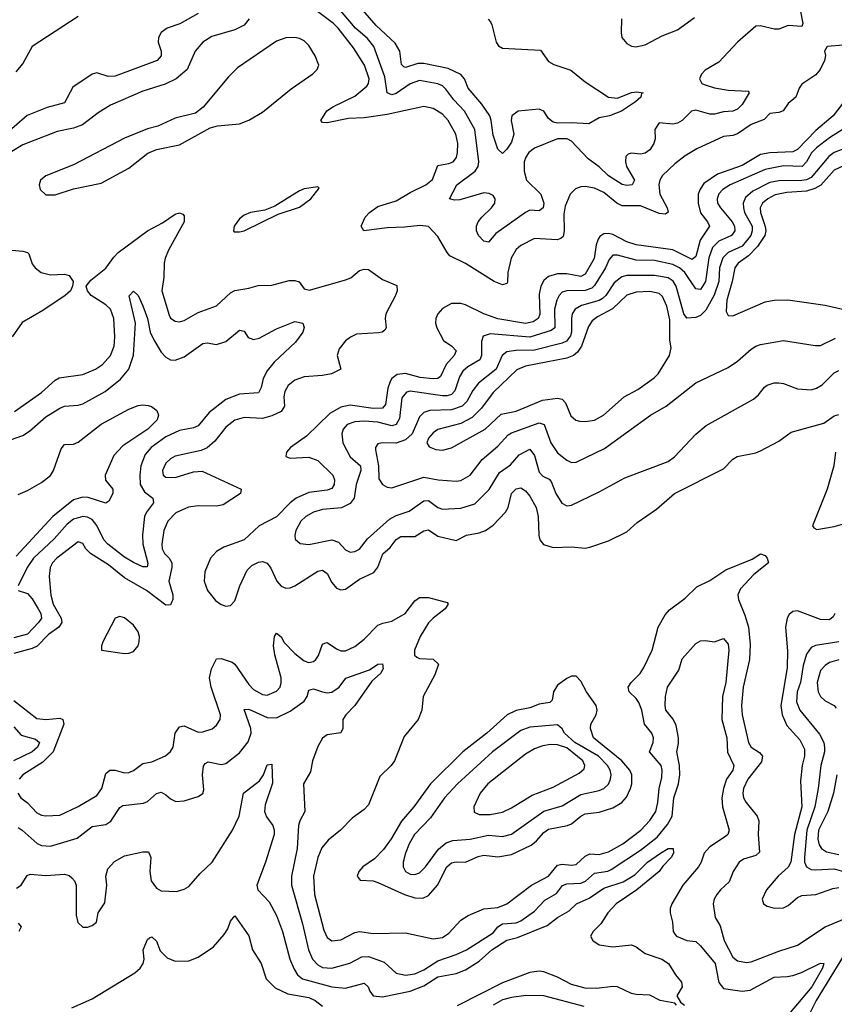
# Model space of a CAD drawing. Header units: inches. Extents: x 1649636 to 1815363, y 506543 to 641975.
# Tile 479 of 656: x 1751736 to 1755270, y 534314 to 538587. Entities that reach past the tile are written whole.
import ezdxf

# ---------------------------------------------------------------- set-up
doc = ezdxf.new("R2010")
doc.units = ezdxf.units.IN
doc.header["$MEASUREMENT"] = 0
doc.layers.add('B7553', color=7, linetype='Continuous')

msp = doc.modelspace()

# ---------------------------------------------------------------- linework, layer by layer
at = {"layer": 'B7553', "color": 5}
for points, elevation in [([(1755122, 538630), (1755134, 538570), (1755130, 538557.2), (1755070, 538562.2), (1755030, 538545.9), (1755010, 538545.6), (1754950, 538560.7), (1754930, 538558.8), (1754850.2, 538490), (1754770, 538402.4), (1754710, 538367.4), (1754694.4, 538350), (1754684.7, 538330), (1754695.3, 538310), (1754705.2, 538305.2), (1754750, 538291.6), (1754810, 538280.8), (1754897.2, 538277.2), (1754901.1, 538270), (1754870, 538218.3), (1754850, 538198.2), (1754830.6, 538189.4), (1754790, 538186.5), (1754750, 538177.5), (1754730, 538176.2), (1754670, 538193.5), (1754650, 538190.4), (1754610.7, 538149.3), (1754590, 538137.7), (1754570, 538133.5), (1754510, 538139), (1754491, 538110), (1754492.7, 538070), (1754487.6, 538050), (1754470, 538021.7), (1754450, 538007.6), (1754430, 538003.1), (1754390, 538008), (1754376.5, 538003.5), (1754366.5, 537993.5), (1754363.8, 537970), (1754368.8, 537950), (1754403.2, 537890), (1754393, 537870), (1754370, 537867.5), (1754350, 537872), (1754290, 537909.2), (1754250, 537948.5), (1754202.8, 537982.8), (1754130, 538059.3), (1754111.5, 538070), (1754070, 538069.8), (1753970, 538029), (1753945.6, 538010), (1753932, 537990), (1753925.4, 537970), (1753924.6, 537930), (1753934.8, 537890), (1753996.8, 537830), (1754010.5, 537790.5), (1754006.9, 537770), (1753990, 537757.3), (1753950, 537760.2), (1753930, 537749.9), (1753801.5, 537658.5), (1753770, 537621.3), (1753750, 537625.1), (1753726.2, 537650), (1753717.7, 537670), (1753717.7, 537690), (1753725.7, 537710), (1753741, 537730), (1753783, 537770), (1753797.1, 537790), (1753798.5, 537810), (1753790, 537823.5), (1753772.9, 537832.9), (1753750, 537834.9), (1753645.2, 537805.2), (1753623.1, 537803.1), (1753600.5, 537810), (1753632.5, 537870), (1753712.4, 537930), (1753724.5, 537950), (1753727.5, 537970), (1753710.2, 538110.2), (1753665.2, 538190), (1753619.4, 538239.4), (1753585.5, 538285.5), (1753570, 538299.6), (1753550, 538308.2), (1753470, 538323.1), (1753430, 538308.4), (1753370, 538266.8), (1753350, 538261.3), (1753330, 538268.9), (1753319.5, 538339.5), (1753273.1, 538470), (1753244.8, 538504.8), (1753192.8, 538550), (1753110, 538646.6)], 360), ([(1753769.1, 538589.1), (1753778, 538578), (1753785.1, 538565.1), (1753803.5, 538490), (1753812.9, 538472.9), (1753830, 538463.2), (1753995, 538455), (1754030, 538405), (1754052.8, 538392.8), (1754127.7, 538367.7), (1754190, 538316.5), (1754291.3, 538250), (1754330, 538246), (1754390, 538270.2), (1754414, 538274), (1754441, 538270), (1754433.5, 538266.5), (1754430.2, 538250), (1754407.2, 538230), (1754347.2, 538190), (1754294.6, 538170), (1754250, 538161.5), (1754205.6, 538134.4), (1754130, 538139.3), (1754070, 538137.6), (1754050, 538141.7), (1754030, 538157.4), (1754009.5, 538189.5), (1753990, 538199.1), (1753898.7, 538190), (1753870.8, 538169.2), (1753867.9, 538150), (1753879.8, 538090), (1753870, 538054.7), (1753850, 538024.8), (1753830, 538006), (1753810, 538024.5), (1753790, 538085.1), (1753782.1, 538150), (1753775.2, 538170), (1753740.6, 538220.6), (1753681.8, 538290), (1753665.8, 538330), (1753649.6, 538349.6), (1753594.3, 538374.3), (1753490, 538397), (1753463.8, 538396.2), (1753410, 538379.3), (1753402.3, 538382.3), (1753392.4, 538392.4), (1753384.6, 538450), (1753365.3, 538485.3), (1753282, 538562), (1753206.3, 538650)], 340), ([(1752510, 538614.1), (1752431.3, 538568.7), (1752375.3, 538550), (1752350, 538530.8), (1752338.9, 538510), (1752337.4, 538490), (1752350.2, 538450), (1752349.2, 538430), (1752332.6, 538410), (1752150, 538341), (1752120, 538340), (1752070, 538356.1), (1752050, 538350.9), (1751966.2, 538293.8), (1751930, 538225.8), (1751854.9, 538205.1), (1751768.6, 538171.4), (1751690, 538103.4)], 360), ([(1751990, 538600.7), (1751790.4, 538470), (1751750, 538397), (1751719.4, 538360.6)], 340), ([(1755310, 538476), (1755238.8, 538470), (1755227.7, 538450), (1755232.1, 538432.1), (1755227.8, 538410), (1755209.3, 538370), (1755190, 538347.4), (1755130, 538307.1), (1755117.9, 538290), (1755103.2, 538250), (1755070, 538223.8), (1755048.4, 538191.6), (1755030, 538184.2), (1754990, 538179.3), (1754966.2, 538153.8), (1754910, 538132.5), (1754850, 538091.8), (1754830, 538083.9), (1754790, 538080.4), (1754674, 538026), (1754623.9, 537996.1), (1754578.4, 537961.6), (1754524.8, 537910), (1754513.2, 537890), (1754508.7, 537871.3), (1754512.8, 537830), (1754544.5, 537770), (1754549.2, 537750.8), (1754537.8, 537742.2), (1754510, 537746.2), (1754430, 537778.8), (1754350, 537779.6), (1754326.6, 537790), (1754270, 537836.7), (1754230, 537855.5), (1754190, 537862.9), (1754170, 537861.6), (1754146.7, 537853.3), (1754124.7, 537830), (1754102.6, 537777.4), (1754097.3, 537742.7), (1754098.8, 537670), (1754093.9, 537646.1), (1754083.3, 537636.7), (1754068, 537632), (1753970, 537637.9), (1753910, 537606.2), (1753890.5, 537589.5), (1753868.1, 537551.9), (1753853.9, 537490), (1753852.8, 537447.2), (1753850, 537442.4), (1753830, 537435.8), (1753794.2, 537450), (1753670, 537529.2), (1753602.4, 537562.4), (1753590, 537575.8), (1753550, 537646.2), (1753509.8, 537689.8), (1753474.1, 537694.1), (1753406.2, 537686.2), (1753330, 537684.1), (1753229.2, 537670), (1753217.4, 537690), (1753235, 537730), (1753253.3, 537750), (1753290, 537776.1), (1753370, 537800.8), (1753430, 537837.5), (1753498.2, 537870), (1753527, 537893), (1753550, 537954.4), (1753597.9, 537962.1), (1753617.1, 537970), (1753631.1, 537988.9), (1753635.9, 538010), (1753636.6, 538050), (1753627.9, 538090), (1753594.3, 538150), (1753570, 538176.7), (1753530, 538201.5), (1753490, 538210.4), (1753330, 538175.9), (1753230, 538161.4), (1753162.3, 538157.7), (1753070, 538138.8), (1753050, 538141.1), (1753042.2, 538150), (1753069, 538191), (1753097, 538210), (1753190, 538254.3), (1753241.7, 538298.3), (1753249.9, 538310), (1753251.7, 538330), (1753231.6, 538390), (1753184.7, 538464.7), (1753117, 538550), (1753097.1, 538570), (1753010, 538635.6)], 380), ([(1752731.8, 538590), (1752710, 538563.2), (1752670, 538543), (1752570, 538514), (1752530.5, 538489.5), (1752497.7, 538450), (1752462, 538370), (1752415.5, 538330), (1752367.5, 538307.5), (1752270, 538276.9), (1752130, 538215.5), (1752076.8, 538183.2), (1752009.2, 538130), (1751970, 538116.4), (1751898.7, 538101.3), (1751750, 538043.4), (1751654.3, 537985.7)], 380), ([(1754347.2, 538590), (1754344.9, 538530), (1754349, 538509), (1754370, 538483.1), (1754390, 538472), (1754409.2, 538469.2), (1754450, 538477.5), (1754523.2, 538516.8), (1754590, 538543.4), (1754663.6, 538596.4)], 360), ([(1755410, 538358.8), (1755264.8, 538170), (1755190, 538105.9), (1755110, 538023.3), (1755090, 538013.9), (1754990.7, 538009.3), (1754950, 538001.3), (1754870, 537954.7), (1754763.5, 537916.5), (1754704.8, 537875.2), (1754688.1, 537851.9), (1754679.9, 537830), (1754679.2, 537790), (1754690, 537748.5), (1754719.8, 537710), (1754728.8, 537690), (1754688.8, 537630), (1754670, 537559.3), (1754653.5, 537546.5), (1754570, 537587.4), (1754410, 537609.6), (1754370, 537623.4), (1754310, 537654.8), (1754290, 537659.1), (1754270, 537656.9), (1754253.5, 537646.5), (1754245.2, 537634.8), (1754237.2, 537610), (1754229.1, 537550), (1754190, 537482.8), (1754170, 537471.6), (1754110, 537484.5), (1754070, 537484.2), (1754030, 537472.4), (1754010, 537454.6), (1753997.2, 537430), (1753990, 537396), (1753993.2, 537306.8), (1753985.8, 537290), (1753963.8, 537276.2), (1753930, 537268.3), (1753810, 537289.2), (1753750, 537310.3), (1753670, 537349.5), (1753650, 537355.1), (1753610, 537354.7), (1753570, 537333.1), (1753549.6, 537310), (1753541.2, 537290), (1753540.4, 537270), (1753545.7, 537250), (1753574.4, 537194.4), (1753611.3, 537170), (1753629.4, 537150), (1753620.4, 537130), (1753586.4, 537090), (1753561.7, 537038.3), (1753550, 537029.5), (1753530, 537027.9), (1753473.4, 537033.4), (1753410, 537051.2), (1753373, 537047), (1753350.4, 537029.6), (1753342.8, 537017.2), (1753332.6, 536987.4), (1753323.5, 536916.5), (1753310, 536900.3), (1753270, 536899), (1753170, 536913.7), (1753130, 536905.3), (1753082.1, 536877.9), (1752980.1, 536779.9), (1752910.2, 536730), (1752893.8, 536710), (1752890.4, 536690.4), (1752910, 536683.5), (1752990, 536687.5), (1753030, 536674.4), (1753094, 536610), (1753101.7, 536590), (1753100.4, 536570), (1753090, 536552.8), (1753070, 536545.3), (1752990, 536535), (1752935.7, 536510), (1752909.8, 536490.2), (1752850.3, 536429.7), (1752774.6, 536390), (1752710.1, 536329.9), (1752622.2, 536297.8), (1752590, 536279.1), (1752564, 536250), (1752539.4, 536190), (1752536.6, 536150), (1752550.1, 536110.1), (1752586.1, 536066.1), (1752610, 536048.3), (1752630, 536042.1), (1752650, 536045), (1752670, 536064.7), (1752691.4, 536130), (1752722.9, 536197.1), (1752742.6, 536217.4), (1752772.5, 536232.5), (1752790, 536235), (1752810, 536227.5), (1752825.8, 536205.8), (1752851.2, 536150), (1752870, 536129), (1752890, 536120.1), (1752910, 536121), (1752930, 536129.5), (1753030, 536193.8), (1753050, 536197.3), (1753070, 536183.9), (1753090, 536144.7), (1753110, 536119.7), (1753130, 536111.8), (1753150, 536115.5), (1753210, 536159.3), (1753273.1, 536186.9), (1753289.1, 536210.9), (1753311.3, 536268.7), (1753343.4, 536296.6), (1753370, 536330.8), (1753390, 536343.3), (1753450, 536343.8), (1753490, 536368.3), (1753510, 536372.2), (1753550, 536345), (1753630, 536326.2), (1753674.7, 536350), (1753730, 536360.1), (1753756.8, 536370), (1753790, 536393.7), (1753844.1, 536450), (1753855.4, 536470), (1753869.9, 536530.1), (1753890, 536550.1), (1753910, 536555), (1753930, 536542), (1753950, 536518.4), (1753976.1, 536470), (1753985.4, 536430), (1753987.8, 536347.8), (1753993, 536330), (1754008.8, 536308.8), (1754050, 536295.4), (1754130, 536299), (1754190, 536293.7), (1754210, 536297), (1754290, 536324.6), (1754370, 536363.6), (1754414.7, 536405.3), (1754498.2, 536461.8), (1754577.6, 536530), (1754790, 536637.6), (1754830, 536679), (1754848.6, 536691.4), (1754930, 536707.2), (1754950, 536715), (1755030, 536756.9), (1755083.2, 536796.8), (1755224.6, 536835.4), (1755270, 536867.2), (1755290, 536873.6)], 420), ([(1755320.8, 538119.2), (1755250, 538074.8), (1755192.5, 538030), (1755171.5, 538008.5), (1755149.8, 537970.2), (1755130.8, 537950), (1755050, 537953), (1754970, 537936.9), (1754818.3, 537870), (1754787.2, 537850), (1754769.5, 537830.5), (1754761.8, 537810), (1754764.2, 537790), (1754775.8, 537770), (1754826.7, 537710), (1754837.2, 537690), (1754839.2, 537670), (1754824.8, 537650), (1754770, 537625), (1754742, 537598), (1754726.2, 537553.8), (1754712.1, 537450), (1754690, 537415.6), (1754670, 537419.1), (1754621.9, 537490), (1754598.9, 537510), (1754570, 537524.3), (1754490, 537541.2), (1754410, 537543.7), (1754330, 537564.7), (1754310, 537564.9), (1754294, 537546), (1754278.1, 537510), (1754230, 537433.3), (1754217.7, 537422.3), (1754190, 537411.7), (1754109.7, 537410.3), (1754090, 537403.8), (1754076.6, 537390), (1754066.7, 537370), (1754056.9, 537330), (1754058.2, 537250), (1754042.5, 537237.5), (1753950, 537209), (1753776.9, 537223.1), (1753746.7, 537213.3), (1753740.1, 537190), (1753739.2, 537130), (1753731.8, 537110), (1753679.8, 537080.2), (1753658.8, 537061.2), (1753643.8, 537036.2), (1753623.8, 536976.2), (1753610, 536960.6), (1753590, 536954.7), (1753570, 536955), (1753430, 536973.9), (1753413.7, 536970), (1753394.3, 536945.7), (1753384.3, 536855.7), (1753370, 536829.4), (1753350, 536824.8), (1753290, 536840.3), (1753230, 536844.7), (1753190, 536841.9), (1753156.1, 536830), (1753138.9, 536810), (1753133.4, 536790), (1753138, 536750), (1753169.4, 536690), (1753215.2, 536650), (1753216.2, 536630), (1753195.9, 536570), (1753186.8, 536510), (1753170, 536486.5), (1753132.4, 536467.6), (1753050, 536460.4), (1753010, 536449.8), (1752977.8, 536430), (1752955.8, 536410), (1752933.8, 536370), (1752929, 536350), (1752931.7, 536331.7), (1752952.8, 536312.8), (1752990, 536309.3), (1753090, 536329.5), (1753119, 536319), (1753150, 536285.3), (1753170, 536275.8), (1753190, 536278.2), (1753210, 536289.2), (1753245.7, 536334.3), (1753340.8, 536419.2), (1753370, 536434.6), (1753426.4, 536453.6), (1753490, 536498.1), (1753510, 536499.5), (1753550, 536469.5), (1753570, 536462.9), (1753650, 536466.4), (1753710, 536485), (1753772.2, 536547.8), (1753817.7, 536622.3), (1753865.7, 536654.3), (1753902.3, 536697.7), (1753950, 536723.2), (1753970, 536695.8), (1753990, 536623.5), (1754006.4, 536606.4), (1754032.7, 536592.7), (1754042.1, 536582.1), (1754062.5, 536530), (1754088.5, 536488.5), (1754110, 536477.5), (1754130, 536480.2), (1754250, 536537.1), (1754361.2, 536598.8), (1754549.7, 536670), (1754577.6, 536690), (1754670, 536788.7), (1754714.9, 536825.1), (1754919.9, 536940.1), (1754941.3, 536958.7), (1754967.4, 536992.6), (1754979.5, 537000.5), (1755010, 537010.2), (1755030, 537011.1), (1755050, 537008.1), (1755110, 536984.5), (1755170, 536980.9), (1755192.7, 536987.3), (1755218.3, 537001.7), (1755270, 537053.8), (1755290, 537064.5)], 440), ([(1755330, 538033.2), (1755270, 538010.3), (1755246.3, 537993.7), (1755170, 537902.2), (1755150, 537892.2), (1755130, 537888.9), (1755030, 537887.9), (1754990, 537880.4), (1754917.1, 537842.9), (1754884.3, 537815.7), (1754874.8, 537790), (1754875.6, 537770), (1754880.5, 537750), (1754914.2, 537690), (1754914.5, 537670), (1754907.6, 537650), (1754870, 537604.6), (1754810, 537576.2), (1754786.5, 537553.5), (1754771.5, 537510), (1754768.7, 537450), (1754748.8, 537391.2), (1754713.4, 537326.6), (1754690, 537302.8), (1754670, 537293.7), (1754630, 537292.1), (1754617.6, 537310), (1754583.8, 537430), (1754571.6, 537451.6), (1754550, 537467.2), (1754490, 537476.1), (1754370, 537476), (1754349.1, 537470.9), (1754314.6, 537445.4), (1754278.4, 537390), (1754263.9, 537376.1), (1754250, 537367.8), (1754173.6, 537346.4), (1754146.4, 537330), (1754133.6, 537310), (1754129.4, 537290.6), (1754129.8, 537230.2), (1754125.6, 537214.4), (1754108.8, 537191.2), (1754090, 537182.3), (1753970, 537151.9), (1753888.8, 537151.2), (1753850, 537145.1), (1753829, 537130), (1753803.3, 537070), (1753726.2, 537010), (1753702.1, 536977.9), (1753676.2, 536930), (1753655.6, 536910), (1753610, 536893.9), (1753514.8, 536890), (1753490, 536882.7), (1753470, 536862.9), (1753438.4, 536790), (1753410, 536763.1), (1753370, 536749.5), (1753309, 536751), (1753290, 536745.4), (1753280.2, 536730), (1753280.4, 536719.6), (1753293.1, 536650), (1753293.9, 536593.9), (1753310, 536569.1), (1753330, 536557.6), (1753350, 536555.2), (1753490, 536602), (1753550.9, 536589.1), (1753630, 536584.7), (1753650, 536587.6), (1753690.6, 536610), (1753742.6, 536677.4), (1753810, 536735.9), (1753855.5, 536784.5), (1753870, 536793.7), (1753990, 536837.2), (1754012.1, 536830), (1754040.7, 536750), (1754070, 536707.3), (1754110, 536674.7), (1754130, 536665.2), (1754150, 536666.8), (1754273.8, 536726.2), (1754472.4, 536870), (1754540.4, 536910), (1754670, 537010.2), (1754810, 537076.9), (1754850, 537104.5), (1754910, 537156.2), (1754930, 537170.2), (1754950, 537177.2), (1755050, 537193.8), (1755187.7, 537172.3), (1755210, 537173.5), (1755275.3, 537204.7)], 460), ([(1755350, 537971.7), (1755270, 537933.3), (1755211.5, 537868.5), (1755186.2, 537853.8), (1755150, 537843.2), (1755063.6, 537836.4), (1755014, 537826), (1754982.1, 537810), (1754958.5, 537790), (1754948.6, 537770), (1754950.1, 537750), (1754970.1, 537689.9), (1754973.7, 537670), (1754969.5, 537650), (1754937.4, 537602.6), (1754897.5, 537562.5), (1754853.8, 537530), (1754838.4, 537510), (1754827.2, 537450), (1754804.5, 537370), (1754800.6, 537320.6), (1754810, 537302.6), (1754830, 537301.2), (1754970, 537362.2), (1755010, 537369.2), (1755068.9, 537371.1), (1755230, 537347.6), (1755370, 537316.6)], 480), ([(1751713.2, 536886.8), (1751831.2, 536968.8), (1751890, 537022.8), (1751907.6, 537032.4), (1752010, 537047.5), (1752064.4, 537070), (1752095.7, 537090), (1752130, 537129.2), (1752145.4, 537170), (1752149.4, 537210), (1752143.9, 537290), (1752129.9, 537330), (1752109.9, 537349.9), (1752046, 537390), (1752029.7, 537410), (1752024.7, 537430), (1752044.3, 537455.7), (1752110, 537508.4), (1752143.8, 537556.2), (1752163.9, 537576.1), (1752290, 537670.1), (1752355.4, 537704.6), (1752410, 537742.2), (1752428.7, 537748.7), (1752443.4, 537743.4), (1752450, 537735.5), (1752449.3, 537710), (1752382.9, 537590), (1752367.8, 537552.2), (1752363.1, 537530), (1752362, 537470), (1752352.2, 537410), (1752384.2, 537304.2), (1752390.8, 537290.8), (1752410, 537277.8), (1752430, 537276), (1752450, 537281.7), (1752510, 537315.9), (1752590, 537344.5), (1752650, 537401.4), (1752670, 537412.2), (1752730, 537421.4), (1752770, 537433.6), (1752830, 537435.3), (1752905.1, 537454.9), (1752930, 537455.2), (1752948.4, 537448.4), (1752970, 537418.7), (1752993.4, 537413.4), (1753150, 537457.1), (1753172.8, 537467.2), (1753210, 537497.8), (1753230, 537504.4), (1753250, 537502.4), (1753310, 537459.7), (1753372.9, 537432.9), (1753373.8, 537410), (1753366, 537390), (1753324.1, 537310), (1753321.1, 537290), (1753326.3, 537250), (1753320, 537240), (1753309.3, 537230.7), (1753292.5, 537227.5), (1753197.7, 537222.3), (1753170.6, 537209.4), (1753150, 537193.5), (1753122.1, 537157.9), (1753114.1, 537130), (1753129.1, 537070), (1753088.7, 537050), (1753050, 537042.2), (1752970, 537036.7), (1752930, 537022.7), (1752901.3, 536998.7), (1752886.2, 536973.8), (1752882.4, 536950), (1752884.7, 536910), (1752870, 536885.9), (1752830, 536867.5), (1752790, 536856.2), (1752710, 536860.6), (1752670, 536849.4), (1752630, 536818), (1752582.7, 536757.3), (1752550, 536728.9), (1752523, 536717), (1752410, 536691.9), (1752390, 536681), (1752370, 536662.3), (1752355.6, 536630), (1752358.9, 536610), (1752370, 536600.9), (1752410, 536599.9), (1752490, 536625.1), (1752527.3, 536627.3), (1752696.5, 536550), (1752694.3, 536530), (1752618.3, 536481.7), (1752590, 536475.1), (1752510, 536476.7), (1752468.2, 536471.8), (1752413.6, 536446.4), (1752378.2, 536410), (1752361.2, 536370), (1752352.4, 536310), (1752354.7, 536290), (1752364.9, 536270), (1752385, 536250), (1752396.2, 536230), (1752396.3, 536210), (1752383.5, 536150), (1752400.1, 536090), (1752401, 536070), (1752390, 536047.9), (1752370, 536045.8), (1752286, 536110), (1752190, 536164.8), (1752120.7, 536220.7), (1752042.6, 536270), (1752023.1, 536290), (1752010, 536313.6), (1751990, 536320.5), (1751897.4, 536250), (1751878.7, 536230), (1751868.9, 536210), (1751864.3, 536170), (1751871, 536089), (1751881.9, 536050), (1751916, 535990), (1751918.7, 535970), (1751905.1, 535950), (1751861.4, 535918.6), (1751811.5, 535868.5), (1751790, 535857.3), (1751710, 535836.7)], 380), ([(1751669.4, 537589.4), (1751750, 537582.5), (1751770, 537575.8), (1751775.8, 537570), (1751790, 537527.2), (1751803.2, 537510), (1751829.6, 537489.6), (1751870, 537479.1), (1751930, 537482.3), (1751950, 537476.4), (1751968.5, 537450), (1751965.7, 537430), (1751955.8, 537410), (1751933.1, 537390), (1751835.8, 537324.2), (1751747.4, 537272.6), (1751702.7, 537210)], 380), ([(1751696.1, 536763.9), (1751750, 536782.7), (1751778.8, 536801.2), (1751850, 536863.5), (1751910, 536900.5), (1751930.5, 536909.5), (1751990, 536913.2), (1752010, 536920.1), (1752106.7, 536973.3), (1752173.5, 537026.5), (1752209.3, 537070), (1752229.1, 537130.9), (1752238.1, 537270), (1752211.3, 537388.7), (1752230, 537408.5), (1752250, 537390.3), (1752270, 537344.9), (1752290.1, 537290), (1752302, 537230), (1752317.9, 537197.9), (1752350, 537143.2), (1752370, 537121.8), (1752390, 537111), (1752411.2, 537108.8), (1752450, 537123.5), (1752530, 537181.5), (1752550, 537185), (1752590, 537177), (1752630, 537189.5), (1752690, 537239.6), (1752710, 537234.9), (1752727.2, 537207.2), (1752750, 537198.4), (1752775, 537205), (1752850, 537245.8), (1752930, 537277.3), (1752964, 537270), (1752970.3, 537250.3), (1752963.7, 537230), (1752933, 537187), (1752840.1, 537099.9), (1752810, 537063.5), (1752792.2, 537030), (1752784.1, 536990), (1752772.7, 536967.3), (1752690, 536961.3), (1752630, 536938.1), (1752557.8, 536882.2), (1752510, 536824.7), (1752490, 536815.5), (1752430, 536803.7), (1752370, 536775.7), (1752305.8, 536730), (1752280.6, 536699.4), (1752261.7, 536650), (1752256.8, 536610), (1752258.9, 536570), (1752277.4, 536537.4), (1752313.4, 536510), (1752315.8, 536490), (1752286.6, 536450), (1752278, 536430), (1752268.4, 536351.6), (1752270.5, 536310), (1752291.7, 536228.3), (1752288.5, 536211.5), (1752270, 536211.8), (1752230, 536230.5), (1752190, 536254.8), (1752118.1, 536310), (1752100.4, 536330), (1752071.3, 536391.3), (1752050, 536417.7), (1752030, 536427.7), (1752010, 536430.3), (1751970, 536419), (1751942.2, 536397.8), (1751886, 536334), (1751795.3, 536250), (1751768.6, 536210), (1751728.8, 536130)], 360), ([(1751730, 536526.2), (1751770, 536543.2), (1751830, 536577.5), (1751870, 536609.1), (1751882, 536630), (1751915.8, 536724.2), (1751930, 536742.6), (1751970, 536744.6), (1751990, 536753), (1752090, 536830.9), (1752210, 536895.9), (1752250, 536912.9), (1752270, 536916), (1752292.8, 536912.8), (1752308.4, 536908.4), (1752330.5, 536890.5), (1752338.8, 536870), (1752332.2, 536850), (1752292, 536810), (1752182.9, 536737.1), (1752145, 536695), (1752106.4, 536610), (1752108.6, 536588.6), (1752139.5, 536550), (1752139.5, 536530), (1752122.8, 536497.2), (1752110, 536488.6), (1752033.3, 536513.3), (1752010, 536515), (1751970, 536502.9), (1751880.1, 536430), (1751721.4, 536258.6)], 340), ([(1755275.4, 536710), (1755268, 536650), (1755239.6, 536550), (1755175.5, 536390), (1755180.9, 536380.9), (1755193.8, 536373.8), (1755270, 536387.3), (1755330, 536404.6)], 420), ([(1751727.2, 535230), (1751740.3, 535210), (1751770, 535188.2), (1751810, 535144.1), (1751830, 535134.8), (1751850, 535132), (1751910, 535135.1), (1751990, 535172.1), (1752070, 535220.5), (1752092.1, 535250), (1752110, 535314.7), (1752127.2, 535330), (1752150, 535329.6), (1752190, 535317.8), (1752210, 535319.2), (1752230, 535328.8), (1752270, 535359.3), (1752310, 535366.6), (1752368, 535392), (1752389.9, 535410.1), (1752402.5, 535430), (1752409.9, 535490), (1752430, 535518.3), (1752450, 535521.7), (1752510, 535495.3), (1752530, 535495.7), (1752570.4, 535509.6), (1752590, 535524.7), (1752605.7, 535550), (1752607.2, 535570), (1752566.9, 535690), (1752559.2, 535730), (1752568.3, 535770), (1752590, 535812.7), (1752610, 535814.5), (1752658.1, 535798.1), (1752670, 535789.4), (1752730, 535702.1), (1752750, 535679.8), (1752790, 535657.5), (1752810, 535655.8), (1752850, 535672.6), (1752866.2, 535690), (1752870.8, 535709.2), (1752869.9, 535730), (1752843.1, 535830), (1752837.5, 535870), (1752841.2, 535910), (1752850, 535924.2), (1752870, 535907.8), (1752884.1, 535884.1), (1752930, 535836.8), (1752970, 535804.7), (1752990, 535797.4), (1753010, 535801.7), (1753020.2, 535810), (1753032.1, 535827.9), (1753050, 535876.9), (1753059.3, 535880.7), (1753070, 535883.2), (1753110, 535856.3), (1753130, 535848.1), (1753150, 535848.1), (1753190, 535866.6), (1753230, 535897.8), (1753290, 535958.6), (1753311.8, 535968.2), (1753350, 535976.4), (1753409, 536010), (1753450, 536064.2), (1753470, 536078.6), (1753510, 536078.8), (1753590, 536057.4), (1753595, 536050), (1753582.5, 536030), (1753530, 535989.9), (1753510, 535968.5), (1753473.5, 535910), (1753449.2, 535850), (1753449.1, 535829.1), (1753459.5, 535819.5), (1753470, 535814.4), (1753530, 535812), (1753553, 535790), (1753537, 535743), (1753487.2, 535650), (1753480.3, 535590), (1753465.3, 535550), (1753404.6, 535475.4), (1753362.6, 535370), (1753347.9, 535350), (1753298, 535302), (1753250, 535179.1), (1753230, 535158.7), (1753178.6, 535121.4), (1753127.5, 535070), (1753073.9, 535026.1), (1753047.5, 534992.5), (1753029, 534951), (1753010.9, 534870), (1753014.8, 534790), (1753055.1, 534635.1), (1753070, 534604.2), (1753090, 534588.7), (1753130, 534593.6), (1753190, 534625.5), (1753210, 534629), (1753270, 534621.5), (1753410, 534623.5), (1753530, 534598), (1753570, 534603.9), (1753598, 534622), (1753650, 534679), (1753681.6, 534698.4), (1753750, 534728.1), (1753810, 534733.5), (1753850, 534749.5), (1753956.5, 534830), (1754029.7, 534870.3), (1754070, 534917.1), (1754090, 534922.5), (1754130, 534916.8), (1754150, 534920.9), (1754190, 534956.9), (1754210, 534966.1), (1754250, 534964.4), (1754290, 534975.5), (1754353.2, 535010), (1754430.5, 535069.5), (1754470, 535110.7), (1754495.8, 535150), (1754504.5, 535190), (1754509.9, 535250.1), (1754522.3, 535297.7), (1754523.4, 535330), (1754518.4, 535350), (1754468.6, 535410), (1754484.5, 535450), (1754486.4, 535470), (1754478.4, 535490), (1754447.3, 535530), (1754435.9, 535590), (1754422.7, 535622.7), (1754410, 535641.2), (1754379.6, 535670), (1754375.3, 535690), (1754388.7, 535710), (1754427.7, 535750), (1754444.2, 535775.8), (1754480.1, 535850), (1754505.4, 535950), (1754535.8, 536004.2), (1754554.9, 536025.1), (1754623.6, 536076.4), (1754674.5, 536125.5), (1754730, 536153.3), (1754800.2, 536199.8), (1754913.9, 536246.1), (1754950, 536268.1), (1754970, 536262), (1754978.5, 536250), (1754985.4, 536230), (1754920.9, 536179.1), (1754863.5, 536116.5), (1754851.8, 536090), (1754854.1, 536070), (1754882.1, 536002.1), (1754897.5, 535950), (1754905.3, 535874.7), (1754901.8, 535810), (1754875, 535690), (1754867.7, 535610), (1754870.1, 535570), (1754897.6, 535450), (1754910.2, 535430), (1754946.3, 535406.3), (1754958.4, 535390), (1754954.2, 535365.8), (1754895.4, 535290), (1754876.8, 535250), (1754872.7, 535230), (1754876.3, 535210), (1754887.9, 535190), (1754935.1, 535130), (1754943.5, 535110), (1754939.8, 535050), (1754945.8, 534974.2), (1754930, 534959.4), (1754876.5, 534943.5), (1754857.7, 534930), (1754831.5, 534890), (1754814.7, 534845.3), (1754776.1, 534810), (1754761.2, 534790), (1754749.4, 534770), (1754745, 534750), (1754752.7, 534690), (1754774.6, 534654.6), (1754792.4, 534590), (1754830, 534518.8), (1754850, 534502.5), (1754890, 534494.8), (1754910, 534497.8), (1755030, 534544.5), (1755110, 534569.6), (1755230, 534650.1), (1755370, 534708.2)], 380), ([(1751729.5, 536109.5), (1751770, 536095.9), (1751790, 536073.2), (1751816.7, 536030), (1751827.4, 536010), (1751830.5, 535990), (1751817.9, 535970), (1751770, 535920.6), (1751710, 535904.3)], 360), ([(1755271.9, 536010), (1755265.2, 535994.8), (1755250, 535982.4), (1755210, 535983.8), (1755110, 536020.9), (1755090, 536018.5), (1755074.6, 536005.4), (1755065.3, 535990), (1755059.2, 535950), (1755067.6, 535847.6), (1755065.5, 535774.5), (1755037.9, 535610), (1755044.3, 535570), (1755063.9, 535523.9), (1755121, 535461), (1755141.4, 535421.4), (1755141.6, 535390), (1755130.5, 535350), (1755122.9, 535282.9), (1755129.4, 535170), (1755097.1, 535050), (1755082.2, 534930), (1755070.7, 534909.3), (1755026.6, 534870), (1754976.3, 534810), (1754957.3, 534770), (1754962.4, 534750), (1754979.6, 534739.6), (1755010, 534731.5), (1755050, 534732.7), (1755070, 534742.4), (1755110, 534777.7), (1755130, 534786.3), (1755190.3, 534789.7), (1755264.3, 534815.7), (1755290, 534819.9)], 420), ([(1751730, 535080.9), (1751746.7, 535070), (1751811.5, 535011.5), (1751830, 535003.5), (1751870, 535000.1), (1751985.6, 535034.4), (1752050, 535085.1), (1752110, 535093.5), (1752131.8, 535108.2), (1752170, 535167.6), (1752183, 535177), (1752272.8, 535187.2), (1752290, 535193.7), (1752330, 535229.2), (1752350, 535233.6), (1752370, 535223.2), (1752390, 535204.9), (1752413.7, 535193.7), (1752450, 535196.5), (1752510, 535215.8), (1752530.8, 535229.2), (1752535, 535245), (1752528.6, 535310), (1752532.8, 535347.2), (1752540.8, 535359.2), (1752554, 535366), (1752610, 535354.7), (1752630, 535358), (1752690, 535405.4), (1752726.8, 535453.2), (1752739.6, 535490), (1752738.1, 535510), (1752710, 535593.7), (1752730, 535593.9), (1752810, 535557.7), (1752850, 535557.4), (1752910, 535585.8), (1752970.9, 535629.1), (1752983.2, 535650), (1752990, 535677.6), (1753010, 535683), (1753050, 535669.5), (1753070, 535665.9), (1753090, 535668.3), (1753122.6, 535690), (1753150.5, 535729.5), (1753254.2, 535765.8), (1753290, 535790.3), (1753310, 535790.8), (1753312.5, 535770), (1753301.5, 535750), (1753264.3, 535715.7), (1753190.1, 535609.9), (1753150.8, 535570), (1753137.9, 535550), (1753138, 535510), (1753130, 535491.6), (1753070, 535483.1), (1753050, 535468), (1753030, 535431.8), (1753006.7, 535370), (1752997, 535323), (1752967.6, 535270), (1752973.8, 535150), (1752951.1, 535110), (1752946.3, 535090), (1752940.4, 534990), (1752915.7, 534870), (1752915.5, 534830), (1752963, 534663), (1752989.7, 534549.7), (1753006.5, 534510), (1753030, 534484.5), (1753050, 534473.2), (1753090, 534470.1), (1753168.1, 534491.9), (1753220.8, 534519.2), (1753250, 534520.6), (1753316.7, 534496.7), (1753370, 534448.8), (1753410, 534440.4), (1753450, 534445.6), (1753490, 534462.9), (1753550, 534502.6), (1753630, 534529.6), (1753674.2, 534550), (1753790, 534623.3), (1753810.9, 534650), (1753830, 534662.6), (1753890, 534666.9), (1753910, 534676.1), (1753970, 534718.1), (1754014.5, 534765.5), (1754065.2, 534794.8), (1754091.4, 534828.6), (1754110, 534835.8), (1754170, 534839.5), (1754191.4, 534848.6), (1754230, 534883.3), (1754288.3, 534891.7), (1754301.8, 534898.2), (1754430, 534983), (1754501.2, 535038.8), (1754545.9, 535094.1), (1754566.9, 535130), (1754574.3, 535210), (1754594.9, 535270), (1754599.9, 535310), (1754598, 535350), (1754587.2, 535410), (1754594.8, 535445.2), (1754594.2, 535470), (1754584, 535524), (1754571.1, 535551.1), (1754539.7, 535590), (1754536.4, 535610), (1754538.3, 535650), (1754547.2, 535690), (1754595.8, 535764.2), (1754610, 535813), (1754670, 535879.1), (1754690, 535890.5), (1754710, 535893), (1754750, 535886), (1754790, 535900.5), (1754810, 535877.3), (1754813.2, 535850), (1754800.3, 535710), (1754785.2, 535650), (1754782.9, 535550), (1754803.4, 535470), (1754807.6, 535407.6), (1754833.9, 535350), (1754830.1, 535330), (1754802.8, 535290), (1754789, 535250), (1754782.4, 535210), (1754785.4, 535170), (1754813.7, 535070), (1754807.8, 535050), (1754798.7, 535041.3), (1754730, 534996.5), (1754705.4, 534970), (1754692.2, 534930), (1754680.7, 534910), (1754613.8, 534830), (1754565.3, 534750), (1754557.6, 534730), (1754558.7, 534710), (1754568.4, 534670), (1754571.7, 534630), (1754578.4, 534618.4), (1754584.9, 534610), (1754630, 534590.1), (1754670, 534585.6), (1754690, 534567.8), (1754753.1, 534490), (1754768.6, 534408.6), (1754790, 534381.7), (1754870, 534371.1), (1754904.5, 534375.5), (1755010, 534431.8), (1755066, 534434), (1755090, 534439.3), (1755128.5, 534451.5), (1755210, 534492.1), (1755224.7, 534490), (1755219.7, 534470), (1755173.2, 534390), (1755071.8, 534270)], 360), ([(1755290, 535886), (1755188.9, 535871.1), (1755170, 535862.2), (1755150, 535832.6), (1755135.4, 535784.6), (1755122.9, 535710), (1755109.4, 535670), (1755106.3, 535626.3), (1755120.7, 535590), (1755205.4, 535485.4), (1755224.3, 535450), (1755228.3, 535428.3), (1755227.6, 535410), (1755211.7, 535350), (1755200.9, 535250), (1755185.2, 535170), (1755151.4, 535070), (1755140.6, 534950), (1755141.3, 534930), (1755149.6, 534909.6), (1755170, 534899.2), (1755190, 534896.9), (1755270, 534901.7), (1755350, 534878.9)], 440), ([(1755290, 535808), (1755250, 535796.6), (1755230, 535784.5), (1755210, 535762.2), (1755195.8, 535710), (1755200.4, 535670), (1755210.1, 535650.1), (1755230, 535630.2), (1755270, 535610.2), (1755278.4, 535598.4)], 460), ([(1751710, 535631.8), (1751810, 535554.1), (1751849.7, 535549.7), (1751910, 535556.1), (1751923.6, 535550), (1751927.7, 535530), (1751881.3, 535410), (1751836, 535364), (1751749.4, 535310), (1751733.2, 535290)], 380), ([(1751710, 535517.7), (1751741.9, 535481.9), (1751803.9, 535463.9), (1751821.4, 535450), (1751813.4, 535430), (1751790.1, 535410), (1751709.8, 535370.2)], 360), ([(1751722.5, 534817.5), (1751742.7, 534830), (1751768, 534872), (1751781.5, 534878.5), (1751850, 534872), (1751930, 534878.8), (1751950, 534872.3), (1751962.3, 534862.3), (1751973.1, 534850), (1751980.8, 534830), (1751980.6, 534700.6), (1751988.1, 534668.1), (1752010, 534647.7), (1752030, 534648.2), (1752050, 534655.5), (1752069.6, 534670.4), (1752076.8, 534710), (1752105.6, 534754.4), (1752113.7, 534830), (1752109.8, 534870), (1752118.6, 534901.4), (1752146.6, 534933.4), (1752190, 534957.8), (1752270, 534975.4), (1752294.7, 534974.7), (1752305.2, 534950), (1752300.6, 534890), (1752306.7, 534850), (1752330, 534817.6), (1752350, 534806.7), (1752416.9, 534803.1), (1752450, 534812.7), (1752470, 534825.5), (1752519.1, 534880.9), (1752570.8, 534930), (1752659.2, 535070), (1752688.3, 535130), (1752707.2, 535230), (1752777.1, 535282.9), (1752793.6, 535310), (1752810, 535352.4), (1752830, 535356), (1752833.1, 535273.1), (1752801, 535179), (1752797.9, 535150), (1752807.1, 535127.1), (1752834.6, 535090), (1752840.1, 535070), (1752839.5, 535050), (1752802.3, 534930), (1752765.2, 534830), (1752769.2, 534810), (1752817.8, 534757.8), (1752850, 534699.6), (1752876, 534630), (1752908.6, 534510), (1752926.7, 534466.7), (1752941.4, 534441.4), (1752963.6, 534423.6), (1753090, 534389.3), (1753150, 534384.3), (1753230, 534405.4), (1753248.3, 534390), (1753254.8, 534370), (1753269.3, 534350), (1753310, 534345.3), (1753430, 534371), (1753490, 534394.1), (1753550, 534433.2), (1753630, 534446.8), (1753670, 534463.6), (1753730, 534501.2), (1753783.9, 534550), (1753850, 534591.5), (1753896, 534604), (1754025.1, 534654.9), (1754069.8, 534690), (1754120.6, 534719.4), (1754152, 534750), (1754206, 534774), (1754270, 534817.5), (1754354.3, 534845.7), (1754404.3, 534875.7), (1754459.1, 534930), (1754515.5, 534970), (1754550, 534989.1), (1754571.7, 534990), (1754573, 534970), (1754562.6, 534950), (1754526.2, 534913.8), (1754510, 534889.9), (1754413.1, 534810), (1754324.4, 534750), (1754287.3, 534710), (1754256.9, 534663.1), (1754223.5, 534630), (1754213.2, 534610), (1754222, 534590), (1754250, 534571.8), (1754310, 534562.9), (1754390, 534571.1), (1754410, 534562.6), (1754450, 534534.3), (1754522.6, 534510), (1754550.4, 534490), (1754580.9, 534440.9), (1754606.8, 534410), (1754610.7, 534389.3), (1754587.7, 534350), (1754603, 534323), (1754620.7, 534310)], 340), ([(1755281.8, 535310), (1755267.4, 535230), (1755242.7, 535150), (1755201.4, 535070), (1755198.6, 535030), (1755205, 535005), (1755214.4, 534990), (1755235.7, 534975.7), (1755290, 534964.1)], 460), ([(1751962.1, 534297.9), (1752050, 534337.2), (1752235.4, 534450), (1752258.1, 534470), (1752271.9, 534490), (1752276, 534510), (1752272, 534550), (1752290, 534595.5), (1752298.6, 534601.4), (1752310, 534606.7), (1752330, 534588.2), (1752345.7, 534545.7), (1752375.6, 534515.6), (1752410, 534501.4), (1752470, 534502.1), (1752510, 534517.8), (1752576.4, 534563.6), (1752623.6, 534616.4), (1752638.6, 534641.4), (1752650, 534674), (1752670, 534698), (1752730, 534610.4), (1752745.6, 534550), (1752784.2, 534490), (1752804.8, 534424.8), (1752845, 534385), (1752899, 534359), (1752990, 534343.2), (1753017.8, 534330), (1753050, 534306.2)], 320), ([(1751730, 534666), (1751743.1, 534650), (1751732.6, 534630)], 320), ([(1755358.3, 534601.7), (1755192.2, 534330), (1755160.7, 534270)], 380), ([(1754585.1, 534310), (1754578.5, 534318.5), (1754515.4, 534330), (1754470, 534352.7), (1754410, 534355.9), (1754390, 534361.1), (1754330, 534389.3), (1754310, 534391.2), (1754238.2, 534381.8), (1754190, 534383), (1754130, 534398.9), (1754070, 534432), (1754010, 534454.8), (1753990, 534458.1), (1753950, 534451.1), (1753830, 534406.1), (1753633.4, 534306.6)], 340), ([(1754184.4, 534304.4), (1754010, 534350.4), (1753931.5, 534351.5), (1753870, 534342.4), (1753830, 534332.9), (1753790.1, 534309.9)], 360)]:
    msp.add_lwpolyline(points, dxfattribs=dict(at, elevation=elevation))
for points, elevation in [([(1752929.5, 538509.5), (1752890, 538508.2), (1752850, 538493.5), (1752681.5, 538378.5), (1752641.7, 538338.3), (1752532.6, 538207.4), (1752498.7, 538181.3), (1752410, 538159.2), (1752335.3, 538124.7), (1752290, 538112.8), (1752190, 538072.6), (1751970, 537956.2), (1751850, 537909.8), (1751826.7, 537890), (1751820.7, 537870), (1751825.2, 537850), (1751850, 537827.4), (1751890, 537826.1), (1751970, 537853.4), (1752090, 537876.8), (1752210, 537942.3), (1752292.3, 538007.7), (1752330, 538022.8), (1752430, 538043.5), (1752561.8, 538118.2), (1752593.5, 538126.5), (1752690, 538135), (1752730, 538150.2), (1752790, 538185.9), (1752913.4, 538286.6), (1753008.5, 538351.5), (1753026.3, 538370), (1753033.6, 538390), (1753018.3, 538430), (1752990, 538474.9), (1752970, 538494.9), (1752950, 538505.1)], 420), ([(1753030, 537862), (1752970, 537852.7), (1752950, 537844.2), (1752843.1, 537776.9), (1752799.5, 537760.5), (1752738, 537750), (1752710, 537738), (1752690, 537722.9), (1752666, 537690), (1752663, 537670), (1752666.3, 537666.3), (1752690, 537666), (1752710, 537670.4), (1752857.7, 537742.3), (1752950, 537773.6), (1752999.7, 537810), (1753035.5, 537855.5)], 420), ([(1754470, 537407.3), (1754410, 537404.9), (1754370, 537391.9), (1754307.8, 537332.2), (1754242.5, 537297.5), (1754220.1, 537279.9), (1754204.4, 537255.6), (1754173.8, 537170), (1754155.6, 537144.4), (1754138.3, 537130), (1754110, 537118.4), (1753930, 537083.1), (1753892.8, 537067.2), (1753790, 536968.5), (1753739.5, 536900.5), (1753699.6, 536860.4), (1753650, 536835), (1753550, 536807.7), (1753530, 536793.9), (1753510, 536770.7), (1753502.6, 536750), (1753512.3, 536732.3), (1753541.7, 536721.7), (1753570, 536719), (1753610, 536728), (1753756.2, 536810), (1753824.9, 536875.1), (1753890, 536887.7), (1754004.6, 536935.4), (1754070, 536943.8), (1754090, 536940.1), (1754103.8, 536923.8), (1754127.1, 536867.1), (1754149, 536849), (1754164.3, 536844.3), (1754190, 536842.4), (1754230, 536848.9), (1754269.5, 536870.5), (1754359, 536950), (1754417.5, 536982.5), (1754488.2, 537031.8), (1754505.8, 537050), (1754554.7, 537130), (1754562.6, 537162.6), (1754556.3, 537196.3), (1754556.3, 537283.7), (1754543.1, 537343.1), (1754524.8, 537384.8), (1754510, 537399.2)], 480), ([(1752170, 535996.8), (1752150.2, 535989.8), (1752098.8, 535890), (1752090.3, 535870), (1752090.5, 535850.5), (1752190, 535836.5), (1752210, 535837.4), (1752230, 535844.9), (1752249.7, 535870), (1752254, 535886), (1752255.7, 535910), (1752250.6, 535930), (1752230, 535958.7), (1752190, 535991.2)], 420), ([(1754150, 535737.4), (1754130, 535737.2), (1754110, 535728), (1754070, 535699.3), (1754052.6, 535670), (1754046.7, 535633.3), (1754036, 535624), (1753990, 535616.4), (1753950, 535599.6), (1753890, 535588.4), (1753850.4, 535569.6), (1753763, 535490), (1753658.5, 535410), (1753518.1, 535270), (1753446.7, 535170), (1753392.3, 535107.7), (1753347.9, 535032.1), (1753314.5, 534985.5), (1753275, 534945), (1753225.2, 534910), (1753206.8, 534890), (1753200.2, 534870), (1753212.8, 534852.8), (1753270, 534848.8), (1753290, 534842.8), (1753405, 534790), (1753450, 534775.4), (1753485.2, 534774.8), (1753510, 534786), (1753549.4, 534830), (1753589.9, 534910), (1753610, 534927.7), (1753630, 534931.7), (1753670, 534930.1), (1753724.7, 534955.3), (1753750, 534960.6), (1753810, 534953.7), (1753870, 534963.3), (1753955.4, 535004.6), (1753977.6, 535022.4), (1754010, 535058.9), (1754030, 535073.1), (1754112.9, 535090), (1754130, 535097.5), (1754170, 535130.1), (1754190, 535140.3), (1754250, 535147.7), (1754310, 535166.5), (1754348.5, 535190), (1754368, 535212), (1754386.6, 535250), (1754391.2, 535270), (1754391.4, 535310), (1754383.6, 535330), (1754348, 535370), (1754225.7, 535470), (1754212.9, 535510), (1754213.3, 535530), (1754237.5, 535570), (1754241.2, 535590), (1754236.5, 535610), (1754194.6, 535670), (1754170, 535716.3)], 420), ([(1754070, 535526.6), (1753950, 535515.9), (1753910, 535501.4), (1753788, 535410), (1753635.7, 535270), (1753578.5, 535210), (1753517.6, 535122.4), (1753448.4, 535050), (1753425.4, 535010), (1753410.1, 534969.9), (1753399.5, 534930), (1753400.1, 534910), (1753410.1, 534890.1), (1753430, 534877.8), (1753450, 534876.3), (1753470, 534884.8), (1753497.1, 534910), (1753552.4, 534987.6), (1753586, 535014), (1753615.6, 535024.4), (1753690, 535030.1), (1753770, 535047.3), (1753830, 535041.9), (1753870, 535051.6), (1754010, 535151.5), (1754090, 535175.3), (1754170, 535223.7), (1754250, 535241.5), (1754269.9, 535250.1), (1754290.3, 535269.7), (1754299.3, 535290), (1754302.3, 535310), (1754298.4, 535330), (1754286.4, 535350), (1754247.1, 535390), (1754144.5, 535450), (1754099.7, 535490), (1754090, 535509.8)], 440), ([(1754038.5, 535441.5), (1754005, 535435), (1753970, 535421.7), (1753930, 535399), (1753767.3, 535270), (1753734.1, 535230), (1753705.6, 535170), (1753707.8, 535147.8), (1753730, 535137.6), (1753777.5, 535137.5), (1753830, 535147.6), (1753870, 535166.9), (1753958.9, 535221.1), (1754050, 535256.6), (1754163.8, 535316.2), (1754184.7, 535335.3), (1754188.6, 535350), (1754178.8, 535370), (1754110, 535426.2), (1754070, 535440.2)], 460)]:
    msp.add_lwpolyline(points, close=True, dxfattribs=dict(at, elevation=elevation))

doc.saveas('drawing.dxf')
